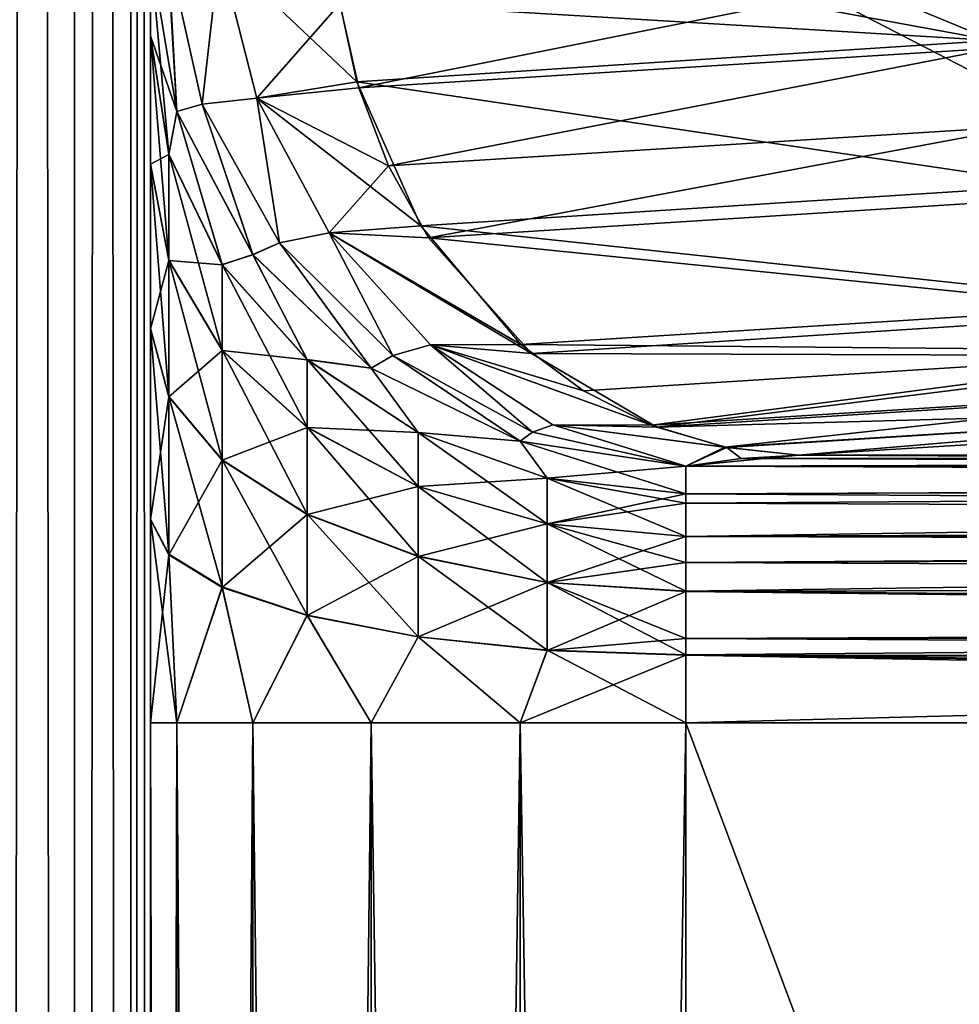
# Model space of a CAD drawing. Header units: millimetres. Extents: x -41 to 11, y -3 to 963.
# Tile 855 of 1056: x -39.997 to -39.119, y 884.596 to 885.515. Entities that reach past the tile are written whole.
import ezdxf

# ---------------------------------------------------------------- set-up
doc = ezdxf.new("R2010")
doc.units = ezdxf.units.MM
doc.header["$LTSCALE"] = 65.185185
for name, color, linetype in [('2234', 7, 'CONTINUOUS'), ('2236', 7, 'CONTINUOUS'), ('2263', 7, 'CONTINUOUS'), ('2264', 7, 'CONTINUOUS'), ('2265', 7, 'CONTINUOUS'), ('2266', 7, 'CONTINUOUS'), ('2267', 7, 'CONTINUOUS'), ('2268', 7, 'CONTINUOUS'), ('2270', 7, 'CONTINUOUS'), ('2286', 7, 'CONTINUOUS'), ('2287', 7, 'CONTINUOUS'), ('2288', 7, 'CONTINUOUS'), ('2289', 7, 'CONTINUOUS'), ('2290', 7, 'CONTINUOUS'), ('2292', 7, 'CONTINUOUS'), ('2341', 7, 'CONTINUOUS'), ('2342', 7, 'CONTINUOUS'), ('2369', 7, 'CONTINUOUS'), ('2377', 7, 'CONTINUOUS'), ('2410', 7, 'CONTINUOUS'), ('2414', 7, 'CONTINUOUS'), ('3163', 7, 'CONTINUOUS'), ('3165', 7, 'CONTINUOUS'), ('3226', 7, 'CONTINUOUS'), ('3227', 7, 'CONTINUOUS')]:
    doc.layers.add(name, color=color, linetype=linetype)

msp = doc.modelspace()

# ---------------------------------------------------------------- linework, layer by layer
at = {"layer": '2234', "linetype": 'CONTINUOUS'}
for points in [[(-39.875, 884.85858, 90.75), (-39.875, 875.34142, 90.75), (-39.85053, 875.34142, 90.59549), (-39.875, 884.85858, 90.75)], [(-39.875, 884.85858, 90.75), (-39.85053, 875.34142, 90.59549), (-39.85053, 884.85858, 90.59549), (-39.875, 884.85858, 90.75)], [(-39.85053, 875.34142, 90.59549), (-39.77951, 875.34142, 90.45611), (-39.85053, 884.85858, 90.59549), (-39.85053, 875.34142, 90.59549)], [(-39.85053, 884.85858, 90.59549), (-39.77951, 875.34142, 90.45611), (-39.77951, 884.85858, 90.45611), (-39.85053, 884.85858, 90.59549)], [(-39.77951, 875.34142, 90.45611), (-39.66889, 875.34142, 90.34549), (-39.77951, 884.85858, 90.45611), (-39.77951, 875.34142, 90.45611)], [(-39.77951, 884.85858, 90.45611), (-39.66889, 875.34142, 90.34549), (-39.66889, 884.85858, 90.34549), (-39.77951, 884.85858, 90.45611)], [(-39.66889, 875.34142, 90.34549), (-39.52951, 875.34142, 90.27447), (-39.66889, 884.85858, 90.34549), (-39.66889, 875.34142, 90.34549)], [(-39.66889, 884.85858, 90.34549), (-39.52951, 875.34142, 90.27447), (-39.52951, 884.85858, 90.27447), (-39.66889, 884.85858, 90.34549)], [(-39.52951, 875.34142, 90.27447), (-39.375, 875.34142, 90.25), (-39.52951, 884.85858, 90.27447), (-39.52951, 875.34142, 90.27447)], [(-39.375, 875.34142, 90.25), (-39.375, 884.85858, 90.25), (-39.52951, 884.85858, 90.27447), (-39.375, 875.34142, 90.25)]]:
    msp.add_3dface(points, dxfattribs=at)
at = {"layer": '2236', "linetype": 'CONTINUOUS'}
for points in [[(-39.375, 875.34142, 90.25), (-35.8129, 875.34142, 90.25), (-35.8129, 884.85858, 90.25), (-39.375, 875.34142, 90.25)], [(-39.375, 884.85858, 90.25), (-39.375, 875.34142, 90.25), (-35.8129, 884.85858, 90.25), (-39.375, 884.85858, 90.25)]]:
    msp.add_3dface(points, dxfattribs=at)
at = {"layer": '2263', "linetype": 'CONTINUOUS'}
msp.add_3dface([(-38.67407, 885.1453, 88.95274), (-39.26946, 885.10843, 90.00872), (-35.8129, 885.10843, 90.00872), (-38.67407, 885.1453, 88.95274)], dxfattribs=at)
at = {"layer": '2264', "linetype": 'CONTINUOUS'}
for points in [[(-39.69823, 885.5301, 89.78145), (-39.68047, 885.45146, 89.78873), (-39.1034, 885.56719, 88.72567), (-39.69823, 885.5301, 89.78145)], [(-39.1034, 885.56719, 88.72567), (-39.68047, 885.45146, 89.78873), (-39.08564, 885.48868, 88.73293), (-39.1034, 885.56719, 88.72567)], [(-39.68047, 885.45146, 89.78873), (-39.65277, 885.3787, 89.80182), (-39.08564, 885.48868, 88.73293), (-39.68047, 885.45146, 89.78873)], [(-39.08564, 885.48868, 88.73293), (-39.65277, 885.3787, 89.80182), (-39.05783, 885.41574, 88.74604), (-39.08564, 885.48868, 88.73293)], [(-39.65277, 885.3787, 89.80182), (-39.61535, 885.31142, 89.82059), (-39.05783, 885.41574, 88.74604), (-39.65277, 885.3787, 89.80182)], [(-39.05783, 885.41574, 88.74604), (-39.61535, 885.31142, 89.82059), (-39.02085, 885.34923, 88.76455), (-39.05783, 885.41574, 88.74604)], [(-39.02085, 885.34923, 88.76455), (-39.61535, 885.31142, 89.82059), (-38.92479, 885.24132, 88.81489), (-39.02085, 885.34923, 88.76455)], [(-39.61535, 885.31142, 89.82059), (-39.51909, 885.20354, 89.87115), (-38.92479, 885.24132, 88.81489), (-39.61535, 885.31142, 89.82059)], [(-38.92479, 885.24132, 88.81489), (-39.51909, 885.20354, 89.87115), (-38.86768, 885.20126, 88.84565), (-38.92479, 885.24132, 88.81489)], [(-39.51909, 885.20354, 89.87115), (-39.40196, 885.13459, 89.93486), (-38.86768, 885.20126, 88.84565), (-39.51909, 885.20354, 89.87115)], [(-38.86768, 885.20126, 88.84565), (-39.40196, 885.13459, 89.93486), (-38.80768, 885.17215, 88.87843), (-38.86768, 885.20126, 88.84565)], [(-38.80768, 885.17215, 88.87843), (-39.40196, 885.13459, 89.93486), (-38.74213, 885.15295, 88.91468), (-38.80768, 885.17215, 88.87843)], [(-39.40196, 885.13459, 89.93486), (-39.33655, 885.11554, 89.97111), (-38.74213, 885.15295, 88.91468), (-39.40196, 885.13459, 89.93486)], [(-39.33655, 885.11554, 89.97111), (-39.26946, 885.10843, 90.00872), (-38.74213, 885.15295, 88.91468), (-39.33655, 885.11554, 89.97111)], [(-38.74213, 885.15295, 88.91468), (-39.26946, 885.10843, 90.00872), (-38.67407, 885.1453, 88.95274), (-38.74213, 885.15295, 88.91468)]]:
    msp.add_3dface(points, dxfattribs=at)
at = {"layer": '2265', "linetype": 'CONTINUOUS'}
for points in [[(-39.81042, 885.57874, 89.96727), (-39.77557, 885.44185, 89.94641), (-39.69823, 885.5301, 89.78145), (-39.81042, 885.57874, 89.96727)], [(-39.69823, 885.5301, 89.78145), (-39.77557, 885.44185, 89.94641), (-39.68047, 885.45146, 89.78873), (-39.69823, 885.5301, 89.78145)], [(-39.68047, 885.45146, 89.78873), (-39.77557, 885.44185, 89.94641), (-39.65277, 885.3787, 89.80182), (-39.68047, 885.45146, 89.78873)], [(-39.77557, 885.44185, 89.94641), (-39.70805, 885.31604, 89.9473), (-39.65277, 885.3787, 89.80182), (-39.77557, 885.44185, 89.94641)], [(-39.65277, 885.3787, 89.80182), (-39.70805, 885.31604, 89.9473), (-39.61535, 885.31142, 89.82059), (-39.65277, 885.3787, 89.80182)], [(-39.61535, 885.31142, 89.82059), (-39.70805, 885.31604, 89.9473), (-39.51909, 885.20354, 89.87115), (-39.61535, 885.31142, 89.82059)], [(-39.70805, 885.31604, 89.9473), (-39.61337, 885.21157, 89.96986), (-39.51909, 885.20354, 89.87115), (-39.70805, 885.31604, 89.9473)], [(-39.61337, 885.21157, 89.96986), (-39.49925, 885.13695, 90.01225), (-39.40196, 885.13459, 89.93486), (-39.61337, 885.21157, 89.96986)], [(-39.51909, 885.20354, 89.87115), (-39.61337, 885.21157, 89.96986), (-39.40196, 885.13459, 89.93486), (-39.51909, 885.20354, 89.87115)], [(-39.49925, 885.13695, 90.01225), (-39.375, 885.09828, 90.07102), (-39.33655, 885.11554, 89.97111), (-39.49925, 885.13695, 90.01225)], [(-39.40196, 885.13459, 89.93486), (-39.49925, 885.13695, 90.01225), (-39.33655, 885.11554, 89.97111), (-39.40196, 885.13459, 89.93486)], [(-39.33655, 885.11554, 89.97111), (-39.375, 885.09828, 90.07102), (-39.32313, 885.10529, 90.04042), (-39.33655, 885.11554, 89.97111)], [(-39.26946, 885.10843, 90.00872), (-39.33655, 885.11554, 89.97111), (-39.32313, 885.10529, 90.04042), (-39.26946, 885.10843, 90.00872)]]:
    msp.add_3dface(points, dxfattribs=at)
at = {"layer": '2266', "linetype": 'CONTINUOUS'}
for points in [[(-39.32313, 885.10529, 90.04042), (-39.375, 885.09828, 90.07102), (-35.8129, 885.10843, 90.00872), (-39.32313, 885.10529, 90.04042)], [(-35.8129, 885.10843, 90.00872), (-39.375, 885.09828, 90.07102), (-35.8129, 885.08696, 90.10168), (-35.8129, 885.10843, 90.00872)], [(-39.26946, 885.10843, 90.00872), (-39.32313, 885.10529, 90.04042), (-35.8129, 885.10843, 90.00872), (-39.26946, 885.10843, 90.00872)], [(-35.8129, 885.08696, 90.10168), (-39.375, 885.09828, 90.07102), (-39.375, 885.07251, 90.12935), (-35.8129, 885.08696, 90.10168)], [(-35.8129, 885.03217, 90.1799), (-35.8129, 885.08696, 90.10168), (-39.375, 885.03264, 90.17945), (-35.8129, 885.03217, 90.1799)], [(-39.375, 885.03264, 90.17945), (-35.8129, 885.08696, 90.10168), (-39.375, 885.06367, 90.14295), (-39.375, 885.03264, 90.17945)], [(-39.375, 885.06367, 90.14295), (-35.8129, 885.08696, 90.10168), (-39.375, 885.07251, 90.12935), (-39.375, 885.06367, 90.14295)], [(-39.375, 885.00815, 90.20032), (-35.8129, 885.03217, 90.1799), (-39.375, 885.03264, 90.17945), (-39.375, 885.00815, 90.20032)], [(-35.8129, 884.95205, 90.23187), (-35.8129, 885.03217, 90.1799), (-39.375, 884.98136, 90.21777), (-35.8129, 884.95205, 90.23187)], [(-39.375, 884.98136, 90.21777), (-35.8129, 885.03217, 90.1799), (-39.375, 885.00815, 90.20032), (-39.375, 884.98136, 90.21777)], [(-39.375, 884.93738, 90.23725), (-35.8129, 884.95205, 90.23187), (-39.375, 884.98136, 90.21777), (-39.375, 884.93738, 90.23725)], [(-39.375, 884.92201, 90.24182), (-35.8129, 884.95205, 90.23187), (-39.375, 884.93738, 90.23725), (-39.375, 884.92201, 90.24182)], [(-39.375, 884.85858, 90.25), (-35.8129, 884.85858, 90.25), (-35.8129, 884.95205, 90.23187), (-39.375, 884.85858, 90.25)], [(-39.375, 884.85858, 90.25), (-35.8129, 884.95205, 90.23187), (-39.375, 884.92201, 90.24182), (-39.375, 884.85858, 90.25)]]:
    msp.add_3dface(points, dxfattribs=at)
at = {"layer": '2267', "linetype": 'CONTINUOUS'}
for points in [[(-39.875, 885.57768, 90.21305), (-39.875, 885.50039, 90.38804), (-39.85796, 885.38964, 90.32109), (-39.875, 885.57768, 90.21305)], [(-39.8505, 885.42946, 90.16913), (-39.875, 885.57768, 90.21305), (-39.85796, 885.38964, 90.32109), (-39.8505, 885.42946, 90.16913)], [(-39.875, 885.50039, 90.38804), (-39.875, 885.38076, 90.53835), (-39.85796, 885.29067, 90.44545), (-39.875, 885.50039, 90.38804)], [(-39.85796, 885.38964, 90.32109), (-39.875, 885.50039, 90.38804), (-39.85796, 885.29067, 90.44545), (-39.85796, 885.38964, 90.32109)], [(-39.80801, 885.28645, 90.2587), (-39.8505, 885.42946, 90.16913), (-39.85796, 885.38964, 90.32109), (-39.80801, 885.28645, 90.2587)], [(-39.77941, 885.29576, 90.12952), (-39.8505, 885.42946, 90.16913), (-39.80801, 885.28645, 90.2587), (-39.77941, 885.29576, 90.12952)], [(-39.80801, 885.20671, 90.35889), (-39.85796, 885.38964, 90.32109), (-39.85796, 885.29067, 90.44545), (-39.80801, 885.20671, 90.35889)], [(-39.80801, 885.28645, 90.2587), (-39.85796, 885.38964, 90.32109), (-39.80801, 885.20671, 90.35889), (-39.80801, 885.28645, 90.2587)], [(-39.85796, 885.29067, 90.44545), (-39.875, 885.38076, 90.53835), (-39.85796, 885.16336, 90.54059), (-39.85796, 885.29067, 90.44545)], [(-39.875, 885.38076, 90.53835), (-39.875, 885.22692, 90.65331), (-39.85796, 885.16336, 90.54059), (-39.875, 885.38076, 90.53835)], [(-39.72855, 885.19783, 90.20512), (-39.77941, 885.29576, 90.12952), (-39.80801, 885.28645, 90.2587), (-39.72855, 885.19783, 90.20512)], [(-39.66884, 885.1898, 90.09813), (-39.77941, 885.29576, 90.12952), (-39.72855, 885.19783, 90.20512), (-39.66884, 885.1898, 90.09813)], [(-39.80801, 885.20671, 90.35889), (-39.85796, 885.29067, 90.44545), (-39.80801, 885.10413, 90.43555), (-39.80801, 885.20671, 90.35889)], [(-39.80801, 885.10413, 90.43555), (-39.85796, 885.29067, 90.44545), (-39.85796, 885.16336, 90.54059), (-39.80801, 885.10413, 90.43555)], [(-39.72855, 885.13461, 90.28457), (-39.80801, 885.28645, 90.2587), (-39.80801, 885.20671, 90.35889), (-39.72855, 885.13461, 90.28457)], [(-39.72855, 885.19783, 90.20512), (-39.80801, 885.28645, 90.2587), (-39.72855, 885.13461, 90.28457), (-39.72855, 885.19783, 90.20512)], [(-39.875, 885.22692, 90.65331), (-39.875, 885.04888, 90.72545), (-39.85796, 885.01605, 90.60028), (-39.875, 885.22692, 90.65331)], [(-39.85796, 885.16336, 90.54059), (-39.875, 885.22692, 90.65331), (-39.85796, 885.01605, 90.60028), (-39.85796, 885.16336, 90.54059)], [(-39.72855, 885.13461, 90.28457), (-39.80801, 885.20671, 90.35889), (-39.72855, 885.05328, 90.34534), (-39.72855, 885.13461, 90.28457)], [(-39.72855, 885.05328, 90.34534), (-39.80801, 885.20671, 90.35889), (-39.80801, 885.10413, 90.43555), (-39.72855, 885.05328, 90.34534)], [(-39.625, 885.07928, 90.22753), (-39.72855, 885.19783, 90.20512), (-39.72855, 885.13461, 90.28457), (-39.625, 885.07928, 90.22753)], [(-39.625, 885.12984, 90.16401), (-39.72855, 885.19783, 90.20512), (-39.625, 885.07928, 90.22753), (-39.625, 885.12984, 90.16401)], [(-39.625, 885.12984, 90.16401), (-39.66884, 885.1898, 90.09813), (-39.72855, 885.19783, 90.20512), (-39.625, 885.12984, 90.16401)], [(-39.52954, 885.12175, 90.07797), (-39.66884, 885.1898, 90.09813), (-39.625, 885.12984, 90.16401), (-39.52954, 885.12175, 90.07797)], [(-39.80801, 885.10413, 90.43555), (-39.85796, 885.16336, 90.54059), (-39.80801, 884.98545, 90.48364), (-39.80801, 885.10413, 90.43555)], [(-39.80801, 884.98545, 90.48364), (-39.85796, 885.16336, 90.54059), (-39.85796, 885.01605, 90.60028), (-39.80801, 884.98545, 90.48364)], [(-39.625, 885.01425, 90.27613), (-39.72855, 885.13461, 90.28457), (-39.72855, 885.05328, 90.34534), (-39.625, 885.01425, 90.27613)], [(-39.625, 885.07928, 90.22753), (-39.72855, 885.13461, 90.28457), (-39.625, 885.01425, 90.27613), (-39.625, 885.07928, 90.22753)], [(-39.50441, 885.04451, 90.19168), (-39.625, 885.12984, 90.16401), (-39.625, 885.07928, 90.22753), (-39.50441, 885.04451, 90.19168)], [(-39.50441, 885.08709, 90.13817), (-39.52954, 885.12175, 90.07797), (-39.625, 885.12984, 90.16401), (-39.50441, 885.08709, 90.13817)], [(-39.50441, 885.08709, 90.13817), (-39.625, 885.12984, 90.16401), (-39.50441, 885.04451, 90.19168), (-39.50441, 885.08709, 90.13817)], [(-39.375, 885.07251, 90.12935), (-39.52954, 885.12175, 90.07797), (-39.50441, 885.08709, 90.13817), (-39.375, 885.07251, 90.12935)], [(-39.375, 885.09828, 90.07102), (-39.52954, 885.12175, 90.07797), (-39.375, 885.07251, 90.12935), (-39.375, 885.09828, 90.07102)], [(-39.72855, 885.05328, 90.34534), (-39.80801, 885.10413, 90.43555), (-39.72855, 884.95918, 90.38347), (-39.72855, 885.05328, 90.34534)], [(-39.72855, 884.95918, 90.38347), (-39.80801, 885.10413, 90.43555), (-39.80801, 884.98545, 90.48364), (-39.72855, 884.95918, 90.38347)], [(-39.375, 885.06367, 90.14295), (-39.375, 885.07251, 90.12935), (-39.50441, 885.08709, 90.13817), (-39.375, 885.06367, 90.14295)], [(-39.375, 885.03264, 90.17945), (-39.50441, 885.08709, 90.13817), (-39.50441, 885.04451, 90.19168), (-39.375, 885.03264, 90.17945)], [(-39.375, 885.03264, 90.17945), (-39.375, 885.06367, 90.14295), (-39.50441, 885.08709, 90.13817), (-39.375, 885.03264, 90.17945)], [(-39.50441, 884.98972, 90.23262), (-39.625, 885.07928, 90.22753), (-39.625, 885.01425, 90.27613), (-39.50441, 884.98972, 90.23262)], [(-39.50441, 885.04451, 90.19168), (-39.625, 885.07928, 90.22753), (-39.50441, 884.98972, 90.23262), (-39.50441, 885.04451, 90.19168)], [(-39.625, 885.01425, 90.27613), (-39.72855, 885.05328, 90.34534), (-39.625, 884.93901, 90.30661), (-39.625, 885.01425, 90.27613)], [(-39.625, 884.93901, 90.30661), (-39.72855, 885.05328, 90.34534), (-39.72855, 884.95918, 90.38347), (-39.625, 884.93901, 90.30661)], [(-39.875, 885.04888, 90.72545), (-39.85053, 884.85858, 90.59549), (-39.85796, 885.01605, 90.60028), (-39.875, 885.04888, 90.72545)], [(-39.875, 885.04888, 90.72545), (-39.875, 884.85858, 90.75), (-39.85053, 884.85858, 90.59549), (-39.875, 885.04888, 90.72545)], [(-39.375, 885.00815, 90.20032), (-39.375, 885.03264, 90.17945), (-39.50441, 885.04451, 90.19168), (-39.375, 885.00815, 90.20032)], [(-39.375, 884.98136, 90.21777), (-39.50441, 885.04451, 90.19168), (-39.50441, 884.98972, 90.23262), (-39.375, 884.98136, 90.21777)], [(-39.375, 884.98136, 90.21777), (-39.375, 885.00815, 90.20032), (-39.50441, 885.04451, 90.19168), (-39.375, 884.98136, 90.21777)], [(-39.85053, 884.85858, 90.59549), (-39.80801, 884.98545, 90.48364), (-39.85796, 885.01605, 90.60028), (-39.85053, 884.85858, 90.59549)], [(-39.50441, 884.98972, 90.23262), (-39.625, 885.01425, 90.27613), (-39.50441, 884.92634, 90.2583), (-39.50441, 884.98972, 90.23262)], [(-39.50441, 884.92634, 90.2583), (-39.625, 885.01425, 90.27613), (-39.625, 884.93901, 90.30661), (-39.50441, 884.92634, 90.2583)], [(-39.375, 884.93738, 90.23725), (-39.375, 884.98136, 90.21777), (-39.50441, 884.98972, 90.23262), (-39.375, 884.93738, 90.23725)], [(-39.375, 884.92201, 90.24182), (-39.50441, 884.98972, 90.23262), (-39.50441, 884.92634, 90.2583), (-39.375, 884.92201, 90.24182)], [(-39.375, 884.92201, 90.24182), (-39.375, 884.93738, 90.23725), (-39.50441, 884.98972, 90.23262), (-39.375, 884.92201, 90.24182)], [(-39.85053, 884.85858, 90.59549), (-39.77951, 884.85858, 90.45611), (-39.80801, 884.98545, 90.48364), (-39.85053, 884.85858, 90.59549)], [(-39.77951, 884.85858, 90.45611), (-39.72855, 884.95918, 90.38347), (-39.80801, 884.98545, 90.48364), (-39.77951, 884.85858, 90.45611)], [(-39.77951, 884.85858, 90.45611), (-39.66889, 884.85858, 90.34549), (-39.72855, 884.95918, 90.38347), (-39.77951, 884.85858, 90.45611)], [(-39.66889, 884.85858, 90.34549), (-39.625, 884.93901, 90.30661), (-39.72855, 884.95918, 90.38347), (-39.66889, 884.85858, 90.34549)], [(-39.66889, 884.85858, 90.34549), (-39.52951, 884.85858, 90.27447), (-39.625, 884.93901, 90.30661), (-39.66889, 884.85858, 90.34549)], [(-39.52951, 884.85858, 90.27447), (-39.50441, 884.92634, 90.2583), (-39.625, 884.93901, 90.30661), (-39.52951, 884.85858, 90.27447)], [(-39.52951, 884.85858, 90.27447), (-39.375, 884.85858, 90.25), (-39.50441, 884.92634, 90.2583), (-39.52951, 884.85858, 90.27447)], [(-39.375, 884.85858, 90.25), (-39.375, 884.92201, 90.24182), (-39.50441, 884.92634, 90.2583), (-39.375, 884.85858, 90.25)]]:
    msp.add_3dface(points, dxfattribs=at)
at = {"layer": '2268', "linetype": 'CONTINUOUS'}
for points in [[(-39.875, 885.38035, 11.46125), (-39.875, 940.60646, 10.39354), (-39.875, 885.50009, 11.61146), (-39.875, 885.38035, 11.46125)], [(-39.875, 885.50009, 11.61146), (-39.875, 940.60646, 10.39354), (-39.875, 885.57768, 11.78695), (-39.875, 885.50009, 11.61146)], [(-39.875, 859.39354, 91.60646), (-39.875, 924.65858, 90.75), (-39.875, 940.60646, 91.60646), (-39.875, 859.39354, 91.60646)], [(-39.875, 875.34142, 11.25), (-39.875, 940.60646, 10.39354), (-39.875, 884.85858, 11.25), (-39.875, 875.34142, 11.25)], [(-39.875, 859.39354, 10.39354), (-39.875, 940.60646, 10.39354), (-39.875, 875.34142, 11.25), (-39.875, 859.39354, 10.39354)], [(-39.875, 884.85858, 11.25), (-39.875, 940.60646, 10.39354), (-39.875, 885.04832, 11.2744), (-39.875, 884.85858, 11.25)], [(-39.875, 885.04832, 11.2744), (-39.875, 940.60646, 10.39354), (-39.875, 885.22642, 11.3464), (-39.875, 885.04832, 11.2744)], [(-39.875, 885.22642, 11.3464), (-39.875, 940.60646, 10.39354), (-39.875, 885.38035, 11.46125), (-39.875, 885.22642, 11.3464)], [(-39.875, 915.14142, 90.75), (-39.875, 924.65858, 90.75), (-39.875, 859.39354, 91.60646), (-39.875, 915.14142, 90.75)], [(-39.875, 914.95168, 90.7256), (-39.875, 915.14142, 90.75), (-39.875, 859.39354, 91.60646), (-39.875, 914.95168, 90.7256)], [(-39.875, 914.77358, 90.6536), (-39.875, 914.95168, 90.7256), (-39.875, 859.39354, 91.60646), (-39.875, 914.77358, 90.6536)], [(-39.875, 914.61965, 90.53875), (-39.875, 914.77358, 90.6536), (-39.875, 859.39354, 91.60646), (-39.875, 914.61965, 90.53875)], [(-39.875, 914.49991, 90.38854), (-39.875, 914.61965, 90.53875), (-39.875, 859.39354, 91.60646), (-39.875, 914.49991, 90.38854)], [(-39.875, 914.42232, 90.21305), (-39.875, 914.49991, 90.38854), (-39.875, 859.39354, 91.60646), (-39.875, 914.42232, 90.21305)], [(-39.875, 900.00192, 90.24418), (-39.875, 914.42232, 90.21305), (-39.875, 884.85858, 90.75), (-39.875, 900.00192, 90.24418)], [(-39.875, 859.39354, 91.60646), (-39.875, 884.85858, 90.75), (-39.875, 914.42232, 90.21305), (-39.875, 859.39354, 91.60646)], [(-39.875, 900.00192, 90.24418), (-39.875, 884.85858, 90.75), (-39.875, 892.79026, 90.2364), (-39.875, 900.00192, 90.24418)], [(-39.875, 885.22692, 90.65331), (-39.875, 885.38076, 90.53835), (-39.875, 892.79026, 90.2364), (-39.875, 885.22692, 90.65331)], [(-39.875, 885.04888, 90.72545), (-39.875, 885.22692, 90.65331), (-39.875, 892.79026, 90.2364), (-39.875, 885.04888, 90.72545)], [(-39.875, 884.85858, 90.75), (-39.875, 885.04888, 90.72545), (-39.875, 892.79026, 90.2364), (-39.875, 884.85858, 90.75)], [(-39.875, 885.38076, 90.53835), (-39.875, 885.50039, 90.38804), (-39.875, 892.79026, 90.2364), (-39.875, 885.38076, 90.53835)], [(-39.875, 885.50039, 90.38804), (-39.875, 885.57768, 90.21305), (-39.875, 892.79026, 90.2364), (-39.875, 885.50039, 90.38804)], [(-39.875, 884.85858, 90.75), (-39.875, 859.39354, 91.60646), (-39.875, 875.34142, 90.75), (-39.875, 884.85858, 90.75)]]:
    msp.add_3dface(points, dxfattribs=at)
at = {"layer": '2270', "linetype": 'CONTINUOUS'}
for points in [[(-39.8591, 885.57822, 90.08797), (-39.875, 885.57768, 90.21305), (-39.8505, 885.42946, 90.16913), (-39.8591, 885.57822, 90.08797)], [(-39.85843, 885.57823, 90.08538), (-39.8591, 885.57822, 90.08797), (-39.8505, 885.42946, 90.16913), (-39.85843, 885.57823, 90.08538)], [(-39.81042, 885.57874, 89.96727), (-39.85843, 885.57823, 90.08538), (-39.82662, 885.43623, 90.05172), (-39.81042, 885.57874, 89.96727)], [(-39.82662, 885.43623, 90.05172), (-39.85843, 885.57823, 90.08538), (-39.8505, 885.42946, 90.16913), (-39.82662, 885.43623, 90.05172)], [(-39.77557, 885.44185, 89.94641), (-39.81042, 885.57874, 89.96727), (-39.82662, 885.43623, 90.05172), (-39.77557, 885.44185, 89.94641)], [(-39.75452, 885.30685, 90.03245), (-39.77557, 885.44185, 89.94641), (-39.82662, 885.43623, 90.05172), (-39.75452, 885.30685, 90.03245)], [(-39.70805, 885.31604, 89.9473), (-39.77557, 885.44185, 89.94641), (-39.75452, 885.30685, 90.03245), (-39.70805, 885.31604, 89.9473)], [(-39.77941, 885.29576, 90.12952), (-39.82662, 885.43623, 90.05172), (-39.8505, 885.42946, 90.16913), (-39.77941, 885.29576, 90.12952)], [(-39.75452, 885.30685, 90.03245), (-39.82662, 885.43623, 90.05172), (-39.77941, 885.29576, 90.12952), (-39.75452, 885.30685, 90.03245)], [(-39.64855, 885.20163, 90.0293), (-39.70805, 885.31604, 89.9473), (-39.75452, 885.30685, 90.03245), (-39.64855, 885.20163, 90.0293)], [(-39.61337, 885.21157, 89.96986), (-39.70805, 885.31604, 89.9473), (-39.64855, 885.20163, 90.0293), (-39.61337, 885.21157, 89.96986)], [(-39.66884, 885.1898, 90.09813), (-39.75452, 885.30685, 90.03245), (-39.77941, 885.29576, 90.12952), (-39.66884, 885.1898, 90.09813)], [(-39.64855, 885.20163, 90.0293), (-39.75452, 885.30685, 90.03245), (-39.66884, 885.1898, 90.09813), (-39.64855, 885.20163, 90.0293)], [(-39.51816, 885.12998, 90.04255), (-39.61337, 885.21157, 89.96986), (-39.64855, 885.20163, 90.0293), (-39.51816, 885.12998, 90.04255)], [(-39.49925, 885.13695, 90.01225), (-39.61337, 885.21157, 89.96986), (-39.51816, 885.12998, 90.04255), (-39.49925, 885.13695, 90.01225)], [(-39.52954, 885.12175, 90.07797), (-39.64855, 885.20163, 90.0293), (-39.66884, 885.1898, 90.09813), (-39.52954, 885.12175, 90.07797)], [(-39.51816, 885.12998, 90.04255), (-39.64855, 885.20163, 90.0293), (-39.52954, 885.12175, 90.07797), (-39.51816, 885.12998, 90.04255)], [(-39.375, 885.09828, 90.07102), (-39.49925, 885.13695, 90.01225), (-39.51816, 885.12998, 90.04255), (-39.375, 885.09828, 90.07102)], [(-39.375, 885.09828, 90.07102), (-39.51816, 885.12998, 90.04255), (-39.52954, 885.12175, 90.07797), (-39.375, 885.09828, 90.07102)]]:
    msp.add_3dface(points, dxfattribs=at)
at = {"layer": '2286', "linetype": 'CONTINUOUS'}
for points in [[(-39.40742, 885.62807, 12.74719), (-39.10994, 885.64687, 13.27523), (-39.08779, 885.49595, 13.26803), (-39.40742, 885.62807, 12.74719)], [(-39.70473, 885.60929, 12.21945), (-39.40742, 885.62807, 12.74719), (-39.08779, 885.49595, 13.26803), (-39.70473, 885.60929, 12.21945)], [(-39.70473, 885.60929, 12.21945), (-39.08779, 885.49595, 13.26803), (-39.69857, 885.53233, 12.21866), (-39.70473, 885.60929, 12.21945)], [(-39.69857, 885.53233, 12.21866), (-39.08779, 885.49595, 13.26803), (-39.68219, 885.45725, 12.21204), (-39.69857, 885.53233, 12.21866)], [(-39.08779, 885.49595, 13.26803), (-39.02815, 885.36068, 13.23916), (-39.68219, 885.45725, 12.21204), (-39.08779, 885.49595, 13.26803)], [(-39.68219, 885.45725, 12.21204), (-39.02815, 885.36068, 13.23916), (-39.62253, 885.32266, 12.18307), (-39.68219, 885.45725, 12.21204)], [(-39.02815, 885.36068, 13.23916), (-38.93401, 885.24914, 13.19003), (-39.62253, 885.32266, 12.18307), (-39.02815, 885.36068, 13.23916)], [(-39.62253, 885.32266, 12.18307), (-38.93401, 885.24914, 13.19003), (-39.52886, 885.21182, 12.13407), (-39.62253, 885.32266, 12.18307)], [(-38.93401, 885.24914, 13.19003), (-38.87525, 885.20582, 13.15845), (-39.52886, 885.21182, 12.13407), (-38.93401, 885.24914, 13.19003)], [(-39.52886, 885.21182, 12.13407), (-38.87525, 885.20582, 13.15845), (-39.47035, 885.16864, 12.10256), (-39.52886, 885.21182, 12.13407)], [(-39.47035, 885.16864, 12.10256), (-38.87525, 885.20582, 13.15845), (-39.40701, 885.13659, 12.06793), (-39.47035, 885.16864, 12.10256)], [(-38.87525, 885.20582, 13.15845), (-38.81164, 885.17372, 13.12375), (-39.40701, 885.13659, 12.06793), (-38.87525, 885.20582, 13.15845)], [(-39.40701, 885.13659, 12.06793), (-38.81164, 885.17372, 13.12375), (-39.3385, 885.11594, 12.02998), (-39.40701, 885.13659, 12.06793)], [(-38.81164, 885.17372, 13.12375), (-38.743, 885.15313, 13.08581), (-39.3385, 885.11594, 12.02998), (-38.81164, 885.17372, 13.12375)], [(-39.3385, 885.11594, 12.02998), (-38.743, 885.15313, 13.08581), (-39.26946, 885.10843, 11.99128), (-39.3385, 885.11594, 12.02998)], [(-38.743, 885.15313, 13.08581), (-38.67407, 885.1453, 13.04726), (-39.26946, 885.10843, 11.99128), (-38.743, 885.15313, 13.08581)]]:
    msp.add_3dface(points, dxfattribs=at)
at = {"layer": '2287', "linetype": 'CONTINUOUS'}
msp.add_3dface([(-39.26946, 885.10843, 11.99128), (-38.67407, 885.1453, 13.04726), (-35.8129, 885.10843, 11.99128), (-39.26946, 885.10843, 11.99128)], dxfattribs=at)
at = {"layer": '2288', "linetype": 'CONTINUOUS'}
for points in [[(-39.26946, 885.10843, 11.99128), (-35.8129, 885.09207, 11.91065), (-39.32313, 885.10529, 11.95959), (-39.26946, 885.10843, 11.99128)], [(-39.26946, 885.10843, 11.99128), (-35.8129, 885.10843, 11.99128), (-35.8129, 885.09207, 11.91065), (-39.26946, 885.10843, 11.99128)], [(-39.32313, 885.10529, 11.95959), (-35.8129, 885.09207, 11.91065), (-39.375, 885.09828, 11.92899), (-39.32313, 885.10529, 11.95959)], [(-35.8129, 885.09207, 11.91065), (-35.8129, 885.08489, 11.89379), (-39.375, 885.09828, 11.92899), (-35.8129, 885.09207, 11.91065)], [(-39.375, 885.09828, 11.92899), (-35.8129, 885.08489, 11.89379), (-39.375, 885.07241, 11.87049), (-39.375, 885.09828, 11.92899)], [(-35.8129, 885.08489, 11.89379), (-35.8129, 885.04914, 11.83818), (-39.375, 885.07241, 11.87049), (-35.8129, 885.08489, 11.89379)], [(-39.375, 885.07241, 11.87049), (-35.8129, 885.04914, 11.83818), (-39.375, 885.06367, 11.85705), (-39.375, 885.07241, 11.87049)], [(-39.375, 885.06367, 11.85705), (-35.8129, 885.04914, 11.83818), (-39.375, 885.0325, 11.82042), (-39.375, 885.06367, 11.85705)], [(-35.8129, 885.04914, 11.83818), (-35.8129, 885.02289, 11.81158), (-39.375, 885.0325, 11.82042), (-35.8129, 885.04914, 11.83818)], [(-39.375, 885.0325, 11.82042), (-35.8129, 885.02289, 11.81158), (-39.375, 885.00815, 11.79968), (-39.375, 885.0325, 11.82042)], [(-35.8129, 885.02289, 11.81158), (-35.8129, 884.99299, 11.7892), (-39.375, 885.00815, 11.79968), (-35.8129, 885.02289, 11.81158)], [(-39.375, 885.00815, 11.79968), (-35.8129, 884.99299, 11.7892), (-39.375, 884.98119, 11.78213), (-39.375, 885.00815, 11.79968)], [(-35.8129, 884.99299, 11.7892), (-35.8129, 884.94002, 11.76364), (-39.375, 884.98119, 11.78213), (-35.8129, 884.99299, 11.7892)], [(-39.375, 884.98119, 11.78213), (-35.8129, 884.94002, 11.76364), (-39.375, 884.93738, 11.76275), (-39.375, 884.98119, 11.78213)], [(-35.8129, 884.94002, 11.76364), (-35.8129, 884.91772, 11.7571), (-39.375, 884.93738, 11.76275), (-35.8129, 884.94002, 11.76364)], [(-39.375, 884.93738, 11.76275), (-35.8129, 884.91772, 11.7571), (-39.375, 884.92183, 11.75813), (-39.375, 884.93738, 11.76275)], [(-35.8129, 884.85858, 11.75), (-39.375, 884.85858, 11.75), (-39.375, 884.92183, 11.75813), (-35.8129, 884.85858, 11.75)], [(-35.8129, 884.91772, 11.7571), (-35.8129, 884.89705, 11.75298), (-39.375, 884.92183, 11.75813), (-35.8129, 884.91772, 11.7571)], [(-35.8129, 884.89705, 11.75298), (-35.8129, 884.87776, 11.75074), (-39.375, 884.92183, 11.75813), (-35.8129, 884.89705, 11.75298)], [(-35.8129, 884.87776, 11.75074), (-35.8129, 884.85858, 11.75), (-39.375, 884.92183, 11.75813), (-35.8129, 884.87776, 11.75074)]]:
    msp.add_3dface(points, dxfattribs=at)
at = {"layer": '2289', "linetype": 'CONTINUOUS'}
for points in [[(-39.875, 885.50009, 11.61146), (-39.875, 885.57768, 11.78695), (-39.85053, 885.42954, 11.83084), (-39.875, 885.50009, 11.61146)], [(-39.85796, 885.3894, 11.6785), (-39.875, 885.50009, 11.61146), (-39.85053, 885.42954, 11.83084), (-39.85796, 885.3894, 11.6785)], [(-39.875, 885.38035, 11.46125), (-39.875, 885.50009, 11.61146), (-39.85796, 885.3894, 11.6785), (-39.875, 885.38035, 11.46125)], [(-39.80801, 885.28625, 11.74097), (-39.85796, 885.3894, 11.6785), (-39.85053, 885.42954, 11.83084), (-39.80801, 885.28625, 11.74097)], [(-39.77951, 885.2959, 11.87044), (-39.80801, 885.28625, 11.74097), (-39.85053, 885.42954, 11.83084), (-39.77951, 885.2959, 11.87044)], [(-39.85796, 885.29033, 11.55421), (-39.875, 885.38035, 11.46125), (-39.85796, 885.3894, 11.6785), (-39.85796, 885.29033, 11.55421)], [(-39.80801, 885.28625, 11.74097), (-39.85796, 885.29033, 11.55421), (-39.85796, 885.3894, 11.6785), (-39.80801, 885.28625, 11.74097)], [(-39.875, 885.22642, 11.3464), (-39.875, 885.38035, 11.46125), (-39.85796, 885.29033, 11.55421), (-39.875, 885.22642, 11.3464)], [(-39.72855, 885.19768, 11.79462), (-39.80801, 885.28625, 11.74097), (-39.77951, 885.2959, 11.87044), (-39.72855, 885.19768, 11.79462)], [(-39.66889, 885.18984, 11.90186), (-39.72855, 885.19768, 11.79462), (-39.77951, 885.2959, 11.87044), (-39.66889, 885.18984, 11.90186)], [(-39.85796, 885.16294, 11.45917), (-39.875, 885.22642, 11.3464), (-39.85796, 885.29033, 11.55421), (-39.85796, 885.16294, 11.45917)], [(-39.80801, 885.20643, 11.64084), (-39.85796, 885.16294, 11.45917), (-39.85796, 885.29033, 11.55421), (-39.80801, 885.20643, 11.64084)], [(-39.80801, 885.20643, 11.64084), (-39.85796, 885.29033, 11.55421), (-39.80801, 885.28625, 11.74097), (-39.80801, 885.20643, 11.64084)], [(-39.72855, 885.19768, 11.79462), (-39.80801, 885.20643, 11.64084), (-39.80801, 885.28625, 11.74097), (-39.72855, 885.19768, 11.79462)], [(-39.875, 885.04832, 11.2744), (-39.875, 885.22642, 11.3464), (-39.85796, 885.16294, 11.45917), (-39.875, 885.04832, 11.2744)], [(-39.80801, 885.1038, 11.56426), (-39.85796, 885.16294, 11.45917), (-39.80801, 885.20643, 11.64084), (-39.80801, 885.1038, 11.56426)], [(-39.72855, 885.13439, 11.71522), (-39.80801, 885.1038, 11.56426), (-39.80801, 885.20643, 11.64084), (-39.72855, 885.13439, 11.71522)], [(-39.72855, 885.13439, 11.71522), (-39.80801, 885.20643, 11.64084), (-39.72855, 885.19768, 11.79462), (-39.72855, 885.13439, 11.71522)], [(-39.625, 885.12971, 11.83578), (-39.72855, 885.13439, 11.71522), (-39.72855, 885.19768, 11.79462), (-39.625, 885.12971, 11.83578)], [(-39.625, 885.12971, 11.83578), (-39.72855, 885.19768, 11.79462), (-39.66889, 885.18984, 11.90186), (-39.625, 885.12971, 11.83578)], [(-39.52951, 885.12174, 11.92203), (-39.625, 885.12971, 11.83578), (-39.66889, 885.18984, 11.90186), (-39.52951, 885.12174, 11.92203)], [(-39.85796, 885.01559, 11.3996), (-39.875, 885.04832, 11.2744), (-39.85796, 885.16294, 11.45917), (-39.85796, 885.01559, 11.3996)], [(-39.80801, 885.1038, 11.56426), (-39.85796, 885.01559, 11.3996), (-39.85796, 885.16294, 11.45917), (-39.80801, 885.1038, 11.56426)], [(-39.72855, 885.05301, 11.65451), (-39.80801, 885.1038, 11.56426), (-39.72855, 885.13439, 11.71522), (-39.72855, 885.05301, 11.65451)], [(-39.625, 885.07911, 11.7723), (-39.72855, 885.13439, 11.71522), (-39.625, 885.12971, 11.83578), (-39.625, 885.07911, 11.7723)], [(-39.625, 885.07911, 11.7723), (-39.72855, 885.05301, 11.65451), (-39.72855, 885.13439, 11.71522), (-39.625, 885.07911, 11.7723)], [(-39.50441, 885.08699, 11.86166), (-39.625, 885.07911, 11.7723), (-39.625, 885.12971, 11.83578), (-39.50441, 885.08699, 11.86166)], [(-39.50441, 885.08699, 11.86166), (-39.625, 885.12971, 11.83578), (-39.52951, 885.12174, 11.92203), (-39.50441, 885.08699, 11.86166)], [(-39.375, 885.09828, 11.92899), (-39.50441, 885.08699, 11.86166), (-39.52951, 885.12174, 11.92203), (-39.375, 885.09828, 11.92899)], [(-39.80801, 884.98508, 11.51627), (-39.85796, 885.01559, 11.3996), (-39.80801, 885.1038, 11.56426), (-39.80801, 884.98508, 11.51627)], [(-39.72855, 885.05301, 11.65451), (-39.80801, 884.98508, 11.51627), (-39.80801, 885.1038, 11.56426), (-39.72855, 885.05301, 11.65451)], [(-39.375, 885.09828, 11.92899), (-39.375, 885.07241, 11.87049), (-39.50441, 885.08699, 11.86166), (-39.375, 885.09828, 11.92899)], [(-39.50441, 885.04436, 11.80818), (-39.625, 885.07911, 11.7723), (-39.50441, 885.08699, 11.86166), (-39.50441, 885.04436, 11.80818)], [(-39.375, 885.07241, 11.87049), (-39.50441, 885.04436, 11.80818), (-39.50441, 885.08699, 11.86166), (-39.375, 885.07241, 11.87049)], [(-39.625, 885.01404, 11.72375), (-39.72855, 885.05301, 11.65451), (-39.625, 885.07911, 11.7723), (-39.625, 885.01404, 11.72375)], [(-39.50441, 885.04436, 11.80818), (-39.625, 885.01404, 11.72375), (-39.625, 885.07911, 11.7723), (-39.50441, 885.04436, 11.80818)], [(-39.375, 885.07241, 11.87049), (-39.375, 885.06367, 11.85705), (-39.50441, 885.04436, 11.80818), (-39.375, 885.07241, 11.87049)], [(-39.375, 885.06367, 11.85705), (-39.375, 885.0325, 11.82042), (-39.50441, 885.04436, 11.80818), (-39.375, 885.06367, 11.85705)], [(-39.72855, 884.95888, 11.61645), (-39.80801, 884.98508, 11.51627), (-39.72855, 885.05301, 11.65451), (-39.72855, 884.95888, 11.61645)], [(-39.625, 885.01404, 11.72375), (-39.72855, 884.95888, 11.61645), (-39.72855, 885.05301, 11.65451), (-39.625, 885.01404, 11.72375)], [(-39.875, 884.85858, 11.25), (-39.875, 885.04832, 11.2744), (-39.85796, 885.01559, 11.3996), (-39.875, 884.85858, 11.25)], [(-39.50441, 884.98954, 11.76728), (-39.625, 885.01404, 11.72375), (-39.50441, 885.04436, 11.80818), (-39.50441, 884.98954, 11.76728)], [(-39.375, 885.0325, 11.82042), (-39.50441, 884.98954, 11.76728), (-39.50441, 885.04436, 11.80818), (-39.375, 885.0325, 11.82042)], [(-39.375, 885.0325, 11.82042), (-39.375, 885.00815, 11.79968), (-39.50441, 884.98954, 11.76728), (-39.375, 885.0325, 11.82042)], [(-39.85053, 884.85858, 11.40451), (-39.875, 884.85858, 11.25), (-39.85796, 885.01559, 11.3996), (-39.85053, 884.85858, 11.40451)], [(-39.80801, 884.98508, 11.51627), (-39.85053, 884.85858, 11.40451), (-39.85796, 885.01559, 11.3996), (-39.80801, 884.98508, 11.51627)], [(-39.625, 884.93878, 11.69333), (-39.72855, 884.95888, 11.61645), (-39.625, 885.01404, 11.72375), (-39.625, 884.93878, 11.69333)], [(-39.50441, 884.98954, 11.76728), (-39.625, 884.93878, 11.69333), (-39.625, 885.01404, 11.72375), (-39.50441, 884.98954, 11.76728)], [(-39.375, 885.00815, 11.79968), (-39.375, 884.98119, 11.78213), (-39.50441, 884.98954, 11.76728), (-39.375, 885.00815, 11.79968)], [(-39.50441, 884.92614, 11.74165), (-39.625, 884.93878, 11.69333), (-39.50441, 884.98954, 11.76728), (-39.50441, 884.92614, 11.74165)], [(-39.375, 884.98119, 11.78213), (-39.50441, 884.92614, 11.74165), (-39.50441, 884.98954, 11.76728), (-39.375, 884.98119, 11.78213)], [(-39.77951, 884.85858, 11.54389), (-39.85053, 884.85858, 11.40451), (-39.80801, 884.98508, 11.51627), (-39.77951, 884.85858, 11.54389)], [(-39.72855, 884.95888, 11.61645), (-39.77951, 884.85858, 11.54389), (-39.80801, 884.98508, 11.51627), (-39.72855, 884.95888, 11.61645)], [(-39.375, 884.98119, 11.78213), (-39.375, 884.93738, 11.76275), (-39.50441, 884.92614, 11.74165), (-39.375, 884.98119, 11.78213)], [(-39.66889, 884.85858, 11.65451), (-39.77951, 884.85858, 11.54389), (-39.72855, 884.95888, 11.61645), (-39.66889, 884.85858, 11.65451)], [(-39.625, 884.93878, 11.69333), (-39.66889, 884.85858, 11.65451), (-39.72855, 884.95888, 11.61645), (-39.625, 884.93878, 11.69333)], [(-39.52951, 884.85858, 11.72553), (-39.66889, 884.85858, 11.65451), (-39.625, 884.93878, 11.69333), (-39.52951, 884.85858, 11.72553)], [(-39.50441, 884.92614, 11.74165), (-39.52951, 884.85858, 11.72553), (-39.625, 884.93878, 11.69333), (-39.50441, 884.92614, 11.74165)], [(-39.375, 884.93738, 11.76275), (-39.375, 884.92183, 11.75813), (-39.50441, 884.92614, 11.74165), (-39.375, 884.93738, 11.76275)], [(-39.375, 884.92183, 11.75813), (-39.52951, 884.85858, 11.72553), (-39.50441, 884.92614, 11.74165), (-39.375, 884.92183, 11.75813)], [(-39.375, 884.92183, 11.75813), (-39.375, 884.85858, 11.75), (-39.52951, 884.85858, 11.72553), (-39.375, 884.92183, 11.75813)]]:
    msp.add_3dface(points, dxfattribs=at)
at = {"layer": '2290', "linetype": 'CONTINUOUS'}
for points in [[(-39.875, 875.34142, 11.25), (-39.85053, 884.85858, 11.40451), (-39.85053, 875.34142, 11.40451), (-39.875, 875.34142, 11.25)], [(-39.875, 875.34142, 11.25), (-39.875, 884.85858, 11.25), (-39.85053, 884.85858, 11.40451), (-39.875, 875.34142, 11.25)], [(-39.85053, 875.34142, 11.40451), (-39.77951, 884.85858, 11.54389), (-39.77951, 875.34142, 11.54389), (-39.85053, 875.34142, 11.40451)], [(-39.85053, 884.85858, 11.40451), (-39.77951, 884.85858, 11.54389), (-39.85053, 875.34142, 11.40451), (-39.85053, 884.85858, 11.40451)], [(-39.77951, 875.34142, 11.54389), (-39.66889, 884.85858, 11.65451), (-39.66889, 875.34142, 11.65451), (-39.77951, 875.34142, 11.54389)], [(-39.77951, 884.85858, 11.54389), (-39.66889, 884.85858, 11.65451), (-39.77951, 875.34142, 11.54389), (-39.77951, 884.85858, 11.54389)], [(-39.66889, 875.34142, 11.65451), (-39.52951, 884.85858, 11.72553), (-39.52951, 875.34142, 11.72553), (-39.66889, 875.34142, 11.65451)], [(-39.66889, 884.85858, 11.65451), (-39.52951, 884.85858, 11.72553), (-39.66889, 875.34142, 11.65451), (-39.66889, 884.85858, 11.65451)], [(-39.375, 884.85858, 11.75), (-39.375, 875.34142, 11.75), (-39.52951, 875.34142, 11.72553), (-39.375, 884.85858, 11.75)], [(-39.52951, 884.85858, 11.72553), (-39.375, 884.85858, 11.75), (-39.52951, 875.34142, 11.72553), (-39.52951, 884.85858, 11.72553)]]:
    msp.add_3dface(points, dxfattribs=at)
at = {"layer": '2292', "linetype": 'CONTINUOUS'}
for points in [[(-39.375, 875.34142, 11.75), (-39.375, 884.85858, 11.75), (-35.8129, 875.34142, 11.75), (-39.375, 875.34142, 11.75)], [(-39.375, 884.85858, 11.75), (-35.8129, 884.85858, 11.75), (-35.8129, 875.34142, 11.75), (-39.375, 884.85858, 11.75)]]:
    msp.add_3dface(points, dxfattribs=at)
at = {"layer": '2341', "linetype": 'CONTINUOUS'}
for points in [[(-39.85053, 885.42954, 11.83084), (-39.875, 885.57768, 11.78695), (-39.85843, 885.57823, 11.91462), (-39.85053, 885.42954, 11.83084)], [(-39.85843, 885.57823, 11.91462), (-39.81042, 885.57874, 12.03273), (-39.82662, 885.43623, 11.94828), (-39.85843, 885.57823, 11.91462)], [(-39.85053, 885.42954, 11.83084), (-39.85843, 885.57823, 11.91462), (-39.82662, 885.43623, 11.94828), (-39.85053, 885.42954, 11.83084)], [(-39.82662, 885.43623, 11.94828), (-39.81042, 885.57874, 12.03273), (-39.77557, 885.44185, 12.05359), (-39.82662, 885.43623, 11.94828)], [(-39.75452, 885.30685, 11.96755), (-39.82662, 885.43623, 11.94828), (-39.77557, 885.44185, 12.05359), (-39.75452, 885.30685, 11.96755)], [(-39.70804, 885.31603, 12.0527), (-39.75452, 885.30685, 11.96755), (-39.77557, 885.44185, 12.05359), (-39.70804, 885.31603, 12.0527)], [(-39.77951, 885.2959, 11.87044), (-39.85053, 885.42954, 11.83084), (-39.82662, 885.43623, 11.94828), (-39.77951, 885.2959, 11.87044)], [(-39.77951, 885.2959, 11.87044), (-39.82662, 885.43623, 11.94828), (-39.75452, 885.30685, 11.96755), (-39.77951, 885.2959, 11.87044)], [(-39.64855, 885.20163, 11.9707), (-39.75452, 885.30685, 11.96755), (-39.70804, 885.31603, 12.0527), (-39.64855, 885.20163, 11.9707)], [(-39.61336, 885.21156, 12.03014), (-39.64855, 885.20163, 11.9707), (-39.70804, 885.31603, 12.0527), (-39.61336, 885.21156, 12.03014)], [(-39.66889, 885.18984, 11.90186), (-39.77951, 885.2959, 11.87044), (-39.75452, 885.30685, 11.96755), (-39.66889, 885.18984, 11.90186)], [(-39.66889, 885.18984, 11.90186), (-39.75452, 885.30685, 11.96755), (-39.64855, 885.20163, 11.9707), (-39.66889, 885.18984, 11.90186)], [(-39.51816, 885.12998, 11.95745), (-39.64855, 885.20163, 11.9707), (-39.61336, 885.21156, 12.03014), (-39.51816, 885.12998, 11.95745)], [(-39.49924, 885.13695, 11.98774), (-39.51816, 885.12998, 11.95745), (-39.61336, 885.21156, 12.03014), (-39.49924, 885.13695, 11.98774)], [(-39.52951, 885.12174, 11.92203), (-39.66889, 885.18984, 11.90186), (-39.64855, 885.20163, 11.9707), (-39.52951, 885.12174, 11.92203)], [(-39.52951, 885.12174, 11.92203), (-39.64855, 885.20163, 11.9707), (-39.51816, 885.12998, 11.95745), (-39.52951, 885.12174, 11.92203)], [(-39.375, 885.09828, 11.92899), (-39.51816, 885.12998, 11.95745), (-39.49924, 885.13695, 11.98774), (-39.375, 885.09828, 11.92899)], [(-39.375, 885.09828, 11.92899), (-39.52951, 885.12174, 11.92203), (-39.51816, 885.12998, 11.95745), (-39.375, 885.09828, 11.92899)]]:
    msp.add_3dface(points, dxfattribs=at)
at = {"layer": '2342', "linetype": 'CONTINUOUS'}
for points in [[(-39.81042, 885.57874, 12.03273), (-39.68219, 885.45725, 12.21204), (-39.77557, 885.44185, 12.05359), (-39.81042, 885.57874, 12.03273)], [(-39.81042, 885.57874, 12.03273), (-39.69857, 885.53233, 12.21866), (-39.68219, 885.45725, 12.21204), (-39.81042, 885.57874, 12.03273)], [(-39.68219, 885.45725, 12.21204), (-39.62253, 885.32266, 12.18307), (-39.77557, 885.44185, 12.05359), (-39.68219, 885.45725, 12.21204)], [(-39.62253, 885.32266, 12.18307), (-39.70804, 885.31603, 12.0527), (-39.77557, 885.44185, 12.05359), (-39.62253, 885.32266, 12.18307)], [(-39.62253, 885.32266, 12.18307), (-39.52886, 885.21182, 12.13407), (-39.70804, 885.31603, 12.0527), (-39.62253, 885.32266, 12.18307)], [(-39.52886, 885.21182, 12.13407), (-39.61336, 885.21156, 12.03014), (-39.70804, 885.31603, 12.0527), (-39.52886, 885.21182, 12.13407)], [(-39.52886, 885.21182, 12.13407), (-39.47035, 885.16864, 12.10256), (-39.61336, 885.21156, 12.03014), (-39.52886, 885.21182, 12.13407)], [(-39.40701, 885.13659, 12.06793), (-39.49924, 885.13695, 11.98774), (-39.61336, 885.21156, 12.03014), (-39.40701, 885.13659, 12.06793)], [(-39.47035, 885.16864, 12.10256), (-39.40701, 885.13659, 12.06793), (-39.61336, 885.21156, 12.03014), (-39.47035, 885.16864, 12.10256)], [(-39.3385, 885.11594, 12.02998), (-39.375, 885.09828, 11.92899), (-39.49924, 885.13695, 11.98774), (-39.3385, 885.11594, 12.02998)], [(-39.40701, 885.13659, 12.06793), (-39.3385, 885.11594, 12.02998), (-39.49924, 885.13695, 11.98774), (-39.40701, 885.13659, 12.06793)], [(-39.3385, 885.11594, 12.02998), (-39.26946, 885.10843, 11.99128), (-39.375, 885.09828, 11.92899), (-39.3385, 885.11594, 12.02998)], [(-39.26946, 885.10843, 11.99128), (-39.32313, 885.10529, 11.95959), (-39.375, 885.09828, 11.92899), (-39.26946, 885.10843, 11.99128)]]:
    msp.add_3dface(points, dxfattribs=at)
at = {"layer": '2369', "linetype": 'CONTINUOUS'}
for points in [[(-39.94596, 940.60646, 10.21905), (-40.02481, 859.39354, 10.16449), (-40.02496, 940.60646, 10.16443), (-39.94596, 940.60646, 10.21905)], [(-39.94592, 859.39354, 10.21909), (-40.02481, 859.39354, 10.16449), (-39.94596, 940.60646, 10.21905), (-39.94592, 859.39354, 10.21909)], [(-39.8934, 940.60646, 10.29941), (-39.94592, 859.39354, 10.21909), (-39.94596, 940.60646, 10.21905), (-39.8934, 940.60646, 10.29941)], [(-39.89341, 859.39354, 10.29938), (-39.94592, 859.39354, 10.21909), (-39.8934, 940.60646, 10.29941), (-39.89341, 859.39354, 10.29938)], [(-39.875, 940.60646, 10.39354), (-39.875, 859.39354, 10.39354), (-39.89341, 859.39354, 10.29938), (-39.875, 940.60646, 10.39354)], [(-39.875, 940.60646, 10.39354), (-39.89341, 859.39354, 10.29938), (-39.8934, 940.60646, 10.29941), (-39.875, 940.60646, 10.39354)]]:
    msp.add_3dface(points, dxfattribs=at)
at = {"layer": '2377', "linetype": 'CONTINUOUS'}
for points in [[(-39.94596, 859.39354, 91.78095), (-40.02481, 940.60646, 91.83551), (-40.02496, 859.39354, 91.83557), (-39.94596, 859.39354, 91.78095)], [(-39.94592, 940.60646, 91.78091), (-40.02481, 940.60646, 91.83551), (-39.94596, 859.39354, 91.78095), (-39.94592, 940.60646, 91.78091)], [(-39.8934, 859.39354, 91.70059), (-39.94592, 940.60646, 91.78091), (-39.94596, 859.39354, 91.78095), (-39.8934, 859.39354, 91.70059)], [(-39.89341, 940.60646, 91.70062), (-39.94592, 940.60646, 91.78091), (-39.8934, 859.39354, 91.70059), (-39.89341, 940.60646, 91.70062)], [(-39.875, 859.39354, 91.60646), (-39.875, 940.60646, 91.60646), (-39.89341, 940.60646, 91.70062), (-39.875, 859.39354, 91.60646)], [(-39.875, 859.39354, 91.60646), (-39.89341, 940.60646, 91.70062), (-39.8934, 859.39354, 91.70059), (-39.875, 859.39354, 91.60646)]]:
    msp.add_3dface(points, dxfattribs=at)
at = {"layer": '2410', "linetype": 'CONTINUOUS'}
for points in [[(-40.875, 886.37936, 12.78782), (-38.3494, 885.07553, 17.30161), (-38.34373, 891.04185, 17.21524), (-40.875, 886.37936, 12.78782)], [(-40.875, 886.37936, 12.78782), (-40.875, 879.81393, 12.82324), (-38.3494, 885.07553, 17.30161), (-40.875, 886.37936, 12.78782)], [(-40.875, 879.81393, 12.82324), (-38.35739, 879.1179, 17.43103), (-38.3494, 885.07553, 17.30161), (-40.875, 879.81393, 12.82324)]]:
    msp.add_3dface(points, dxfattribs=at)
at = {"layer": '2414', "linetype": 'CONTINUOUS'}
for points in [[(-40.875, 886.37936, 89.21218), (-38.34373, 891.04185, 84.78476), (-38.3494, 885.07553, 84.69839), (-40.875, 886.37936, 89.21218)], [(-40.875, 879.81393, 89.17676), (-40.875, 886.37936, 89.21218), (-38.3494, 885.07553, 84.69839), (-40.875, 879.81393, 89.17676)], [(-40.875, 879.81393, 89.17676), (-38.3494, 885.07553, 84.69839), (-38.35739, 879.1179, 84.56897), (-40.875, 879.81393, 89.17676)]]:
    msp.add_3dface(points, dxfattribs=at)
at = {"layer": '3163', "linetype": 'CONTINUOUS'}
for points in [[(9.125, 857.5, 93.5), (9.125, 942.5, 93.5), (-40.875, 857.5, 93.5), (9.125, 857.5, 93.5)], [(9.125, 942.5, 93.5), (-40.875, 942.5, 93.5), (-40.875, 857.5, 93.5), (9.125, 942.5, 93.5)]]:
    msp.add_3dface(points, dxfattribs=at)
at = {"layer": '3165', "linetype": 'CONTINUOUS'}
for points in [[(-40.875, 942.5, 8.5), (9.125, 857.5, 8.5), (-40.875, 857.5, 8.5), (-40.875, 942.5, 8.5)], [(9.125, 942.5, 8.5), (9.125, 857.5, 8.5), (-40.875, 942.5, 8.5), (9.125, 942.5, 8.5)]]:
    msp.add_3dface(points, dxfattribs=at)
at = {"layer": '3226', "linetype": 'CONTINUOUS'}
for points in [[(-40.875, 860.2, 90.8), (-40.875, 939.8, 90.8), (-15.675, 860.2, 90.8), (-40.875, 860.2, 90.8)], [(-40.875, 939.8, 90.8), (-15.675, 939.8, 90.8), (-15.675, 860.2, 90.8), (-40.875, 939.8, 90.8)]]:
    msp.add_3dface(points, dxfattribs=at)
at = {"layer": '3227', "linetype": 'CONTINUOUS'}
for points in [[(-15.675, 939.8, 11.2), (-40.875, 860.2, 11.2), (-15.675, 860.2, 11.2), (-15.675, 939.8, 11.2)], [(-40.875, 939.8, 11.2), (-40.875, 860.2, 11.2), (-15.675, 939.8, 11.2), (-40.875, 939.8, 11.2)]]:
    msp.add_3dface(points, dxfattribs=at)

doc.saveas('drawing.dxf')
